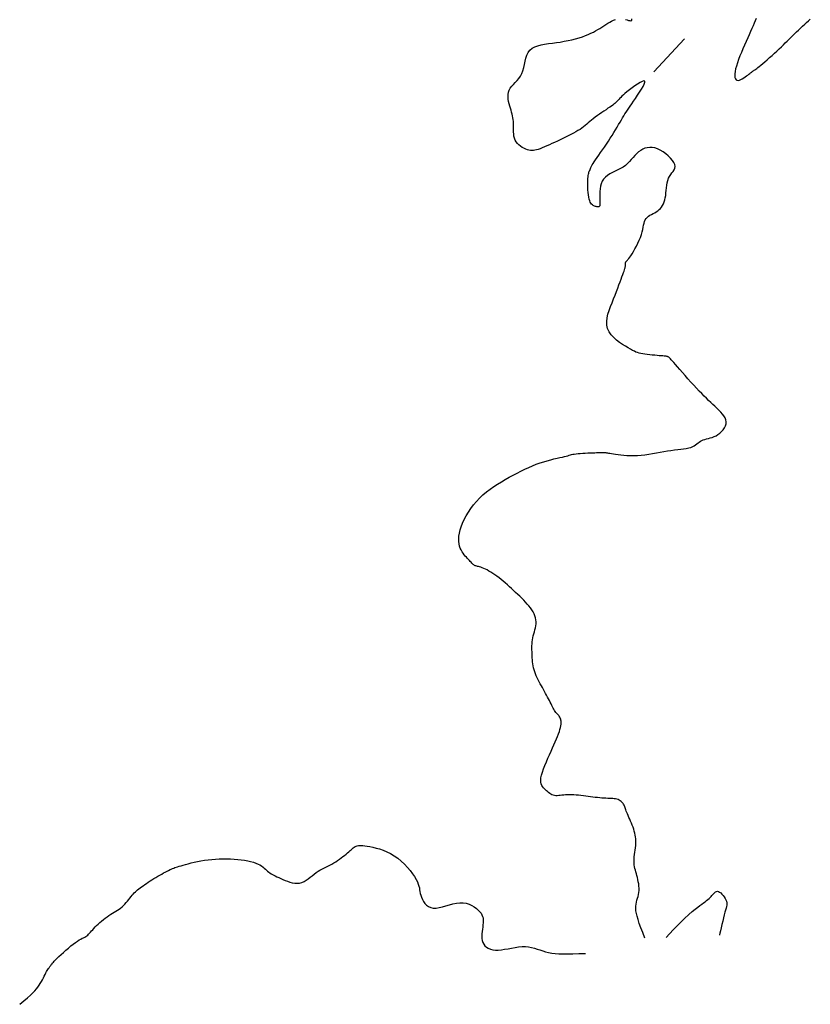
# Model space of a CAD drawing. Header units: millimetres. Extents: x 32690613 to 32693367, y 5343692 to 5344708.
# Tile 703 of 1009: x 32693159 to 32693184, y 5343713 to 5343744. Entities that reach past the tile are written whole.
import ezdxf

# ---------------------------------------------------------------- set-up
doc = ezdxf.new("R2010")
doc.units = ezdxf.units.MM
doc.header["$LTSCALE"] = 20
doc.layers.add('02-DGM_HL_493.50', color=112, linetype='Continuous')

msp = doc.modelspace()

# ---------------------------------------------------------------- linework, layer by layer
at = {"layer": '02-DGM_HL_493.50', "elevation": 493.5, "flags": 128}
for points in [[(32693178.439, 5343715.139), (32693178.373, 5343715.313), (32693178.316, 5343715.466), (32693178.268, 5343715.6), (32693178.229, 5343715.718), (32693178.198, 5343715.822), (32693178.175, 5343715.914), (32693178.161, 5343715.996), (32693178.155, 5343716.071), (32693178.157, 5343716.14), (32693178.166, 5343716.205), (32693178.179, 5343716.268), (32693178.195, 5343716.328), (32693178.213, 5343716.387), (32693178.23, 5343716.445), (32693178.244, 5343716.505), (32693178.255, 5343716.567), (32693178.26, 5343716.631), (32693178.26, 5343716.697), (32693178.256, 5343716.765), (32693178.248, 5343716.833), (32693178.236, 5343716.9), (32693178.223, 5343716.967), (32693178.208, 5343717.032), (32693178.191, 5343717.094), (32693178.175, 5343717.152), (32693178.159, 5343717.209), (32693178.144, 5343717.263), (32693178.13, 5343717.317), (32693178.118, 5343717.371), (32693178.109, 5343717.427), (32693178.104, 5343717.484), (32693178.102, 5343717.545), (32693178.105, 5343717.609), (32693178.11, 5343717.677), (32693178.119, 5343717.747), (32693178.128, 5343717.819), (32693178.138, 5343717.891), (32693178.147, 5343717.963), (32693178.155, 5343718.034), (32693178.159, 5343718.103), (32693178.16, 5343718.17), (32693178.157, 5343718.235), (32693178.151, 5343718.298), (32693178.141, 5343718.359), (32693178.128, 5343718.42), (32693178.112, 5343718.48), (32693178.094, 5343718.541), (32693178.072, 5343718.602), (32693178.048, 5343718.664), (32693178.023, 5343718.727), (32693177.997, 5343718.789), (32693177.97, 5343718.849), (32693177.944, 5343718.908), (32693177.919, 5343718.964), (32693177.897, 5343719.016), (32693177.877, 5343719.064), (32693177.86, 5343719.107), (32693177.847, 5343719.146), (32693177.835, 5343719.18), (32693177.824, 5343719.211), (32693177.814, 5343719.24), (32693177.804, 5343719.267), (32693177.792, 5343719.292), (32693177.779, 5343719.317), (32693177.763, 5343719.341), (32693177.743, 5343719.365), (32693177.722, 5343719.388), (32693177.697, 5343719.41), (32693177.669, 5343719.429), (32693177.639, 5343719.447), (32693177.605, 5343719.463), (32693177.569, 5343719.475), (32693177.529, 5343719.485), (32693177.487, 5343719.492), (32693177.441, 5343719.497), (32693177.393, 5343719.5), (32693177.341, 5343719.502), (32693177.286, 5343719.504), (32693177.228, 5343719.507), (32693177.167, 5343719.51), (32693177.103, 5343719.514), (32693177.036, 5343719.52), (32693176.966, 5343719.527), (32693176.895, 5343719.535), (32693176.822, 5343719.543), (32693176.748, 5343719.552), (32693176.673, 5343719.561), (32693176.598, 5343719.571), (32693176.522, 5343719.58), (32693176.447, 5343719.59), (32693176.373, 5343719.598), (32693176.3, 5343719.605), (32693176.229, 5343719.611), (32693176.16, 5343719.615), (32693176.093, 5343719.616), (32693176.029, 5343719.615), (32693175.968, 5343719.612), (32693175.91, 5343719.606), (32693175.855, 5343719.599), (32693175.803, 5343719.593), (32693175.754, 5343719.588), (32693175.707, 5343719.585), (32693175.663, 5343719.586), (32693175.621, 5343719.591), (32693175.581, 5343719.602), (32693175.543, 5343719.617), (32693175.507, 5343719.636), (32693175.471, 5343719.659), (32693175.437, 5343719.685), (32693175.404, 5343719.713), (32693175.371, 5343719.742), (32693175.339, 5343719.772), (32693175.307, 5343719.802), (32693175.276, 5343719.834), (32693175.248, 5343719.869), (32693175.224, 5343719.908), (32693175.206, 5343719.954), (32693175.195, 5343720.007), (32693175.192, 5343720.069), (32693175.199, 5343720.142), (32693175.217, 5343720.226), (32693175.245, 5343720.321), (32693175.28, 5343720.423), (32693175.321, 5343720.53), (32693175.367, 5343720.642), (32693175.416, 5343720.754), (32693175.465, 5343720.866), (32693175.514, 5343720.974), (32693175.561, 5343721.078), (32693175.605, 5343721.176), (32693175.646, 5343721.269), (32693175.683, 5343721.356), (32693175.717, 5343721.438), (32693175.747, 5343721.515), (32693175.773, 5343721.586), (32693175.793, 5343721.652), (32693175.809, 5343721.713), (32693175.821, 5343721.768), (32693175.827, 5343721.819), (32693175.83, 5343721.865), (32693175.828, 5343721.907), (32693175.823, 5343721.945), (32693175.815, 5343721.979), (32693175.803, 5343722.01), (32693175.789, 5343722.038), (32693175.772, 5343722.063), (32693175.753, 5343722.088), (32693175.733, 5343722.111), (32693175.711, 5343722.135), (32693175.689, 5343722.159), (32693175.667, 5343722.185), (32693175.644, 5343722.214), (32693175.623, 5343722.246), (32693175.601, 5343722.282), (32693175.58, 5343722.32), (32693175.558, 5343722.361), (32693175.536, 5343722.405), (32693175.513, 5343722.452), (32693175.488, 5343722.501), (32693175.462, 5343722.553), (32693175.435, 5343722.606), (32693175.406, 5343722.662), (32693175.376, 5343722.719), (32693175.344, 5343722.777), (32693175.312, 5343722.837), (32693175.279, 5343722.897), (32693175.246, 5343722.958), (32693175.212, 5343723.019), (32693175.178, 5343723.081), (32693175.145, 5343723.142), (32693175.113, 5343723.203), (32693175.082, 5343723.265), (32693175.054, 5343723.326), (32693175.027, 5343723.388), (32693175.004, 5343723.449), (32693174.984, 5343723.511), (32693174.968, 5343723.573), (32693174.955, 5343723.635), (32693174.945, 5343723.697), (32693174.938, 5343723.759), (32693174.933, 5343723.822), (32693174.929, 5343723.884), (32693174.926, 5343723.946), (32693174.923, 5343724.009), (32693174.921, 5343724.071), (32693174.919, 5343724.134), (32693174.918, 5343724.196), (32693174.918, 5343724.259), (32693174.921, 5343724.322), (32693174.926, 5343724.384), (32693174.934, 5343724.447), (32693174.945, 5343724.51), (32693174.96, 5343724.573), (32693174.977, 5343724.637), (32693174.996, 5343724.7), (32693175.013, 5343724.763), (32693175.029, 5343724.826), (32693175.042, 5343724.889), (32693175.049, 5343724.952), (32693175.051, 5343725.015), (32693175.044, 5343725.077), (32693175.031, 5343725.139), (32693175.01, 5343725.201), (32693174.984, 5343725.262), (32693174.951, 5343725.323), (32693174.913, 5343725.385), (32693174.87, 5343725.445), (32693174.823, 5343725.506), (32693174.772, 5343725.567), (32693174.717, 5343725.627), (32693174.66, 5343725.687), (32693174.6, 5343725.748), (32693174.538, 5343725.808), (32693174.474, 5343725.868), (32693174.41, 5343725.928), (32693174.345, 5343725.988), (32693174.28, 5343726.048), (32693174.216, 5343726.107), (32693174.151, 5343726.166), (32693174.086, 5343726.224), (32693174.021, 5343726.28), (32693173.957, 5343726.334), (32693173.892, 5343726.386), (32693173.827, 5343726.435), (32693173.763, 5343726.481), (32693173.7, 5343726.523), (32693173.637, 5343726.562), (32693173.577, 5343726.598), (32693173.519, 5343726.63), (32693173.465, 5343726.657), (32693173.414, 5343726.681), (32693173.367, 5343726.7), (32693173.325, 5343726.715), (32693173.287, 5343726.727), (32693173.253, 5343726.735), (32693173.223, 5343726.743), (32693173.195, 5343726.749), (32693173.17, 5343726.756), (32693173.147, 5343726.764), (32693173.125, 5343726.774), (32693173.104, 5343726.787), (32693173.083, 5343726.804), (32693173.063, 5343726.823), (32693173.041, 5343726.845), (32693173.019, 5343726.869), (32693172.995, 5343726.896), (32693172.969, 5343726.925), (32693172.94, 5343726.956), (32693172.908, 5343726.989), (32693172.874, 5343727.025), (32693172.839, 5343727.063), (32693172.803, 5343727.105), (32693172.769, 5343727.15), (32693172.736, 5343727.2), (32693172.707, 5343727.254), (32693172.681, 5343727.313), (32693172.661, 5343727.377), (32693172.646, 5343727.447), (32693172.637, 5343727.522), (32693172.635, 5343727.603), (32693172.641, 5343727.689), (32693172.655, 5343727.781), (32693172.678, 5343727.878), (32693172.711, 5343727.981), (32693172.753, 5343728.089), (32693172.805, 5343728.202), (32693172.867, 5343728.317), (32693172.936, 5343728.432), (32693173.014, 5343728.548), (32693173.099, 5343728.661), (32693173.19, 5343728.77), (32693173.287, 5343728.875), (32693173.39, 5343728.973), (32693173.498, 5343729.064), (32693173.61, 5343729.151), (32693173.725, 5343729.232), (32693173.843, 5343729.31), (32693173.963, 5343729.383), (32693174.085, 5343729.454), (32693174.207, 5343729.522), (32693174.33, 5343729.589), (32693174.452, 5343729.653), (32693174.574, 5343729.715), (32693174.695, 5343729.773), (32693174.816, 5343729.829), (32693174.935, 5343729.88), (32693175.053, 5343729.927), (32693175.17, 5343729.97), (32693175.284, 5343730.008), (32693175.396, 5343730.041), (32693175.503, 5343730.07), (32693175.605, 5343730.095), (32693175.7, 5343730.117), (32693175.788, 5343730.137), (32693175.866, 5343730.154), (32693175.933, 5343730.17), (32693175.99, 5343730.184), (32693176.038, 5343730.197), (32693176.079, 5343730.209), (32693176.117, 5343730.22), (32693176.155, 5343730.23), (32693176.195, 5343730.239), (32693176.24, 5343730.247), (32693176.293, 5343730.255), (32693176.355, 5343730.261), (32693176.426, 5343730.267), (32693176.502, 5343730.272), (32693176.581, 5343730.277), (32693176.661, 5343730.281), (32693176.739, 5343730.284), (32693176.813, 5343730.287), (32693176.879, 5343730.29), (32693176.937, 5343730.292), (32693176.987, 5343730.294), (32693177.029, 5343730.296), (32693177.066, 5343730.297), (32693177.098, 5343730.297), (32693177.125, 5343730.297), (32693177.15, 5343730.297), (32693177.174, 5343730.296), (32693177.197, 5343730.295), (32693177.221, 5343730.292), (32693177.247, 5343730.289), (32693177.276, 5343730.285), (32693177.311, 5343730.28), (32693177.352, 5343730.274), (32693177.401, 5343730.266), (32693177.459, 5343730.257), (32693177.527, 5343730.246), (32693177.604, 5343730.235), (32693177.69, 5343730.224), (32693177.784, 5343730.214), (32693177.883, 5343730.205), (32693177.989, 5343730.2), (32693178.098, 5343730.199), (32693178.211, 5343730.203), (32693178.327, 5343730.212), (32693178.444, 5343730.226), (32693178.562, 5343730.244), (32693178.681, 5343730.264), (32693178.799, 5343730.285), (32693178.917, 5343730.307), (32693179.032, 5343730.327), (32693179.146, 5343730.345), (32693179.256, 5343730.361), (32693179.362, 5343730.374), (32693179.464, 5343730.386), (32693179.56, 5343730.397), (32693179.651, 5343730.409), (32693179.734, 5343730.422), (32693179.809, 5343730.438), (32693179.875, 5343730.457), (32693179.932, 5343730.48), (32693179.982, 5343730.507), (32693180.025, 5343730.535), (32693180.065, 5343730.565), (32693180.102, 5343730.594), (32693180.138, 5343730.622), (32693180.176, 5343730.648), (32693180.217, 5343730.671), (32693180.262, 5343730.689), (32693180.312, 5343730.705), (32693180.365, 5343730.719), (32693180.421, 5343730.733), (32693180.479, 5343730.749), (32693180.539, 5343730.768), (32693180.6, 5343730.791), (32693180.661, 5343730.821), (32693180.722, 5343730.859), (32693180.781, 5343730.903), (32693180.835, 5343730.953), (32693180.884, 5343731.007), (32693180.924, 5343731.065), (32693180.954, 5343731.126), (32693180.973, 5343731.188), (32693180.978, 5343731.251), (32693180.968, 5343731.313), (32693180.945, 5343731.375), (32693180.909, 5343731.436), (32693180.864, 5343731.497), (32693180.812, 5343731.557), (32693180.753, 5343731.617), (32693180.69, 5343731.677), (32693180.626, 5343731.737), (32693180.561, 5343731.798), (32693180.495, 5343731.859), (32693180.428, 5343731.922), (32693180.359, 5343731.988), (32693180.288, 5343732.057), (32693180.214, 5343732.132), (32693180.136, 5343732.212), (32693180.053, 5343732.299), (32693179.966, 5343732.393), (32693179.876, 5343732.492), (32693179.786, 5343732.593), (32693179.696, 5343732.694), (32693179.61, 5343732.792), (32693179.529, 5343732.884), (32693179.456, 5343732.969), (32693179.392, 5343733.042), (32693179.34, 5343733.103), (32693179.297, 5343733.152), (32693179.263, 5343733.19), (32693179.237, 5343733.219), (32693179.216, 5343733.241), (32693179.199, 5343733.257), (32693179.185, 5343733.268), (32693179.172, 5343733.277), (32693179.159, 5343733.283), (32693179.144, 5343733.289), (32693179.126, 5343733.293), (32693179.105, 5343733.297), (32693179.078, 5343733.301), (32693179.044, 5343733.304), (32693179.003, 5343733.308), (32693178.952, 5343733.312), (32693178.891, 5343733.317), (32693178.822, 5343733.323), (32693178.748, 5343733.33), (32693178.67, 5343733.338), (32693178.592, 5343733.346), (32693178.515, 5343733.355), (32693178.442, 5343733.365), (32693178.375, 5343733.375), (32693178.316, 5343733.386), (32693178.263, 5343733.399), (32693178.213, 5343733.414), (32693178.164, 5343733.432), (32693178.113, 5343733.455), (32693178.058, 5343733.483), (32693177.995, 5343733.518), (32693177.923, 5343733.559), (32693177.839, 5343733.609), (32693177.747, 5343733.666), (32693177.652, 5343733.732), (32693177.558, 5343733.804), (32693177.469, 5343733.884), (32693177.389, 5343733.971), (32693177.325, 5343734.064), (32693177.278, 5343734.164), (32693177.254, 5343734.27), (32693177.25, 5343734.381), (32693177.262, 5343734.495), (32693177.289, 5343734.613), (32693177.325, 5343734.732), (32693177.369, 5343734.852), (32693177.416, 5343734.971), (32693177.465, 5343735.089), (32693177.511, 5343735.204), (32693177.555, 5343735.315), (32693177.595, 5343735.422), (32693177.633, 5343735.523), (32693177.668, 5343735.617), (32693177.699, 5343735.704), (32693177.727, 5343735.782), (32693177.752, 5343735.851), (32693177.772, 5343735.909), (32693177.79, 5343735.958), (32693177.804, 5343735.999), (32693177.815, 5343736.033), (32693177.824, 5343736.061), (32693177.83, 5343736.085), (32693177.834, 5343736.106), (32693177.837, 5343736.125), (32693177.838, 5343736.143), (32693177.839, 5343736.16), (32693177.838, 5343736.176), (32693177.838, 5343736.192), (32693177.839, 5343736.206), (32693177.84, 5343736.22), (32693177.843, 5343736.232), (32693177.848, 5343736.244), (32693177.855, 5343736.254), (32693177.865, 5343736.265), (32693177.878, 5343736.278), (32693177.894, 5343736.295), (32693177.914, 5343736.318), (32693177.939, 5343736.348), (32693177.968, 5343736.387), (32693178.003, 5343736.437), (32693178.042, 5343736.499), (32693178.085, 5343736.572), (32693178.13, 5343736.652), (32693178.176, 5343736.738), (32693178.22, 5343736.828), (32693178.262, 5343736.919), (32693178.3, 5343737.01), (32693178.331, 5343737.096), (32693178.356, 5343737.178), (32693178.375, 5343737.254), (32693178.39, 5343737.325), (32693178.403, 5343737.39), (32693178.417, 5343737.45), (32693178.433, 5343737.504), (32693178.453, 5343737.553), (32693178.479, 5343737.596), (32693178.512, 5343737.633), (32693178.552, 5343737.667), (32693178.597, 5343737.697), (32693178.646, 5343737.725), (32693178.696, 5343737.752), (32693178.747, 5343737.779), (32693178.797, 5343737.808), (32693178.844, 5343737.839), (32693178.888, 5343737.874), (32693178.928, 5343737.913), (32693178.963, 5343737.956), (32693178.994, 5343738.004), (32693179.022, 5343738.056), (32693179.045, 5343738.114), (32693179.064, 5343738.176), (32693179.079, 5343738.245), (32693179.09, 5343738.318), (32693179.098, 5343738.395), (32693179.106, 5343738.475), (32693179.113, 5343738.556), (32693179.123, 5343738.636), (32693179.137, 5343738.713), (32693179.155, 5343738.786), (32693179.18, 5343738.853), (32693179.212, 5343738.913), (32693179.249, 5343738.968), (32693179.287, 5343739.019), (32693179.323, 5343739.067), (32693179.353, 5343739.116), (32693179.373, 5343739.166), (32693179.381, 5343739.219), (32693179.372, 5343739.278), (32693179.344, 5343739.342), (32693179.3, 5343739.412), (32693179.241, 5343739.483), (32693179.171, 5343739.553), (32693179.093, 5343739.62), (32693179.009, 5343739.681), (32693178.922, 5343739.733), (32693178.836, 5343739.774), (32693178.751, 5343739.801), (32693178.67, 5343739.815), (32693178.591, 5343739.817), (32693178.516, 5343739.808), (32693178.444, 5343739.788), (32693178.375, 5343739.759), (32693178.31, 5343739.721), (32693178.247, 5343739.676), (32693178.188, 5343739.623), (32693178.131, 5343739.565), (32693178.075, 5343739.504), (32693178.018, 5343739.441), (32693177.959, 5343739.378), (32693177.898, 5343739.316), (32693177.832, 5343739.257), (32693177.76, 5343739.203), (32693177.682, 5343739.155), (32693177.599, 5343739.112), (32693177.514, 5343739.071), (32693177.43, 5343739.03), (32693177.349, 5343738.988), (32693177.274, 5343738.941), (32693177.208, 5343738.889), (32693177.152, 5343738.829), (32693177.108, 5343738.76), (32693177.077, 5343738.684), (32693177.055, 5343738.603), (32693177.042, 5343738.519), (32693177.035, 5343738.436), (32693177.033, 5343738.356), (32693177.034, 5343738.281), (32693177.037, 5343738.213), (32693177.039, 5343738.156), (32693177.04, 5343738.108), (32693177.041, 5343738.069), (32693177.04, 5343738.037), (32693177.038, 5343738.012), (32693177.034, 5343737.993), (32693177.027, 5343737.979), (32693177.018, 5343737.969), (32693177.007, 5343737.963), (32693176.993, 5343737.959), (32693176.977, 5343737.958), (32693176.959, 5343737.959), (32693176.939, 5343737.963), (32693176.918, 5343737.968), (32693176.896, 5343737.976), (32693176.873, 5343737.985), (32693176.85, 5343737.995), (32693176.826, 5343738.008), (32693176.803, 5343738.024), (32693176.78, 5343738.045), (32693176.758, 5343738.073), (32693176.738, 5343738.107), (32693176.72, 5343738.15), (32693176.704, 5343738.202), (32693176.69, 5343738.264), (32693176.679, 5343738.334), (32693176.671, 5343738.41), (32693176.665, 5343738.49), (32693176.661, 5343738.569), (32693176.659, 5343738.647), (32693176.658, 5343738.721), (32693176.66, 5343738.788), (32693176.663, 5343738.846), (32693176.667, 5343738.896), (32693176.673, 5343738.94), (32693176.68, 5343738.977), (32693176.688, 5343739.011), (32693176.697, 5343739.042), (32693176.708, 5343739.07), (32693176.719, 5343739.099), (32693176.73, 5343739.128), (32693176.744, 5343739.159), (32693176.76, 5343739.192), (32693176.779, 5343739.229), (32693176.801, 5343739.271), (32693176.829, 5343739.318), (32693176.862, 5343739.371), (32693176.902, 5343739.431), (32693176.948, 5343739.499), (32693177, 5343739.574), (32693177.056, 5343739.655), (32693177.116, 5343739.74), (32693177.178, 5343739.829), (32693177.241, 5343739.919), (32693177.303, 5343740.011), (32693177.363, 5343740.103), (32693177.421, 5343740.193), (32693177.475, 5343740.281), (32693177.527, 5343740.367), (32693177.576, 5343740.45), (32693177.622, 5343740.529), (32693177.666, 5343740.605), (32693177.708, 5343740.676), (32693177.747, 5343740.743), (32693177.784, 5343740.805), (32693177.82, 5343740.863), (32693177.857, 5343740.92), (32693177.895, 5343740.978), (32693177.936, 5343741.039), (32693177.98, 5343741.104), (32693178.03, 5343741.176), (32693178.085, 5343741.257), (32693178.148, 5343741.347), (32693178.213, 5343741.443), (32693178.277, 5343741.541), (32693178.336, 5343741.635), (32693178.386, 5343741.721), (32693178.422, 5343741.794), (32693178.44, 5343741.849), (32693178.436, 5343741.882), (32693178.407, 5343741.889), (32693178.357, 5343741.874), (32693178.291, 5343741.84), (32693178.213, 5343741.793), (32693178.128, 5343741.736), (32693178.041, 5343741.673), (32693177.958, 5343741.61), (32693177.883, 5343741.551), (32693177.82, 5343741.498), (32693177.769, 5343741.453), (32693177.727, 5343741.413), (32693177.692, 5343741.379), (32693177.664, 5343741.35), (32693177.641, 5343741.323), (32693177.62, 5343741.3), (32693177.6, 5343741.277), (32693177.58, 5343741.256), (32693177.557, 5343741.235), (32693177.533, 5343741.213), (32693177.505, 5343741.19), (32693177.473, 5343741.165), (32693177.437, 5343741.138), (32693177.395, 5343741.108), (32693177.346, 5343741.074), (32693177.29, 5343741.036), (32693177.229, 5343740.994), (32693177.164, 5343740.95), (32693177.096, 5343740.903), (32693177.028, 5343740.856), (32693176.96, 5343740.808), (32693176.895, 5343740.76), (32693176.833, 5343740.713), (32693176.777, 5343740.668), (32693176.725, 5343740.624), (32693176.676, 5343740.582), (32693176.628, 5343740.54), (32693176.58, 5343740.5), (32693176.53, 5343740.459), (32693176.476, 5343740.42), (32693176.418, 5343740.38), (32693176.354, 5343740.34), (32693176.285, 5343740.299), (32693176.211, 5343740.259), (32693176.133, 5343740.218), (32693176.052, 5343740.178), (32693175.968, 5343740.137), (32693175.883, 5343740.096), (32693175.797, 5343740.055), (32693175.711, 5343740.014), (32693175.626, 5343739.974), (32693175.543, 5343739.935), (32693175.461, 5343739.898), (32693175.383, 5343739.862), (32693175.309, 5343739.83), (32693175.239, 5343739.801), (32693175.174, 5343739.775), (32693175.116, 5343739.754), (32693175.062, 5343739.738), (32693175.011, 5343739.726), (32693174.964, 5343739.719), (32693174.918, 5343739.717), (32693174.872, 5343739.72), (32693174.825, 5343739.729), (32693174.775, 5343739.743), (32693174.723, 5343739.762), (32693174.669, 5343739.788), (32693174.615, 5343739.818), (32693174.562, 5343739.853), (32693174.513, 5343739.894), (32693174.467, 5343739.94), (32693174.428, 5343739.99), (32693174.397, 5343740.045), (32693174.374, 5343740.104), (32693174.358, 5343740.167), (32693174.349, 5343740.233), (32693174.345, 5343740.3), (32693174.344, 5343740.368), (32693174.344, 5343740.435), (32693174.344, 5343740.502), (32693174.343, 5343740.566), (32693174.339, 5343740.627), (32693174.332, 5343740.685), (32693174.323, 5343740.742), (32693174.311, 5343740.799), (32693174.298, 5343740.856), (32693174.282, 5343740.915), (32693174.265, 5343740.976), (32693174.246, 5343741.04), (32693174.227, 5343741.108), (32693174.208, 5343741.179), (32693174.191, 5343741.251), (32693174.179, 5343741.325), (32693174.173, 5343741.398), (32693174.174, 5343741.47), (32693174.185, 5343741.54), (32693174.208, 5343741.606), (32693174.243, 5343741.667), (32693174.288, 5343741.726), (32693174.34, 5343741.784), (32693174.397, 5343741.842), (32693174.454, 5343741.903), (32693174.51, 5343741.969), (32693174.561, 5343742.041), (32693174.605, 5343742.121), (32693174.638, 5343742.211), (32693174.664, 5343742.307), (32693174.686, 5343742.407), (32693174.708, 5343742.508), (32693174.732, 5343742.606), (32693174.762, 5343742.698), (32693174.801, 5343742.782), (32693174.854, 5343742.854), (32693174.922, 5343742.912), (32693175.004, 5343742.957), (32693175.098, 5343742.991), (32693175.202, 5343743.018), (32693175.314, 5343743.038), (32693175.432, 5343743.055), (32693175.555, 5343743.07), (32693175.679, 5343743.086), (32693175.803, 5343743.105), (32693175.926, 5343743.127), (32693176.047, 5343743.151), (32693176.165, 5343743.178), (32693176.279, 5343743.207), (32693176.388, 5343743.238), (32693176.491, 5343743.271), (32693176.588, 5343743.305), (32693176.676, 5343743.341), (32693176.758, 5343743.377), (32693176.834, 5343743.415), (32693176.905, 5343743.453), (32693176.972, 5343743.492), (32693177.036, 5343743.532), (32693177.098, 5343743.571), (32693177.159, 5343743.611), (32693177.22, 5343743.651), (32693177.281, 5343743.689), (32693177.343, 5343743.726), (32693177.404, 5343743.758), (32693177.465, 5343743.786), (32693177.527, 5343743.808)], [(32693177.833, 5343743.808), (32693177.887, 5343743.794), (32693177.935, 5343743.781), (32693177.976, 5343743.773), (32693178.008, 5343743.771), (32693178.029, 5343743.779), (32693178.038, 5343743.797), (32693178.038, 5343743.827)], [(32693181.908, 5343743.843), (32693181.883, 5343743.771), (32693181.853, 5343743.695), (32693181.819, 5343743.613), (32693181.782, 5343743.525), (32693181.741, 5343743.432), (32693181.697, 5343743.334), (32693181.65, 5343743.231), (32693181.601, 5343743.122), (32693181.551, 5343743.01), (32693181.501, 5343742.896), (32693181.452, 5343742.782), (32693181.406, 5343742.669), (32693181.363, 5343742.559), (32693181.326, 5343742.454), (32693181.295, 5343742.355), (32693181.271, 5343742.264), (32693181.255, 5343742.182), (32693181.246, 5343742.11), (32693181.244, 5343742.047), (32693181.25, 5343741.995), (32693181.264, 5343741.955), (32693181.284, 5343741.927), (32693181.312, 5343741.911), (32693181.347, 5343741.908), (32693181.388, 5343741.916), (32693181.432, 5343741.933), (32693181.479, 5343741.957), (32693181.526, 5343741.986), (32693181.573, 5343742.016), (32693181.616, 5343742.047), (32693181.655, 5343742.076), (32693181.688, 5343742.101), (32693181.715, 5343742.122), (32693181.738, 5343742.14), (32693181.758, 5343742.156), (32693181.775, 5343742.169), (32693181.791, 5343742.181), (32693181.805, 5343742.193), (32693181.82, 5343742.204), (32693181.836, 5343742.215), (32693181.854, 5343742.228), (32693181.875, 5343742.242), (32693181.9, 5343742.261), (32693181.93, 5343742.283), (32693181.966, 5343742.311), (32693182.009, 5343742.345), (32693182.059, 5343742.386), (32693182.119, 5343742.436), (32693182.185, 5343742.492), (32693182.257, 5343742.553), (32693182.332, 5343742.619), (32693182.409, 5343742.687), (32693182.486, 5343742.756), (32693182.562, 5343742.824), (32693182.633, 5343742.891), (32693182.7, 5343742.955), (32693182.763, 5343743.016), (32693182.822, 5343743.075), (32693182.879, 5343743.132), (32693182.935, 5343743.189), (32693182.991, 5343743.245), (32693183.048, 5343743.302), (32693183.107, 5343743.36), (32693183.169, 5343743.419), (32693183.232, 5343743.479), (32693183.297, 5343743.54), (32693183.362, 5343743.6), (32693183.426, 5343743.658), (32693183.488, 5343743.714), (32693183.547, 5343743.768), (32693183.602, 5343743.817)], [(32693179.677, 5343743.209), (32693178.717, 5343742.171)], [(32693158.938, 5343713.076), (32693159.071, 5343713.186), (32693159.182, 5343713.281), (32693159.274, 5343713.364), (32693159.349, 5343713.436), (32693159.411, 5343713.501), (32693159.462, 5343713.56), (32693159.506, 5343713.616), (32693159.544, 5343713.671), (32693159.58, 5343713.728), (32693159.614, 5343713.786), (32693159.646, 5343713.844), (32693159.676, 5343713.901), (32693159.704, 5343713.955), (32693159.73, 5343714.007), (32693159.755, 5343714.055), (32693159.778, 5343714.098), (32693159.799, 5343714.135), (32693159.818, 5343714.167), (32693159.836, 5343714.194), (32693159.853, 5343714.218), (32693159.868, 5343714.239), (32693159.882, 5343714.257), (32693159.895, 5343714.274), (32693159.908, 5343714.29), (32693159.919, 5343714.307), (32693159.932, 5343714.324), (32693159.946, 5343714.343), (32693159.965, 5343714.366), (32693159.988, 5343714.394), (32693160.018, 5343714.427), (32693160.056, 5343714.466), (32693160.103, 5343714.513), (32693160.161, 5343714.569), (32693160.228, 5343714.631), (32693160.3, 5343714.698), (32693160.377, 5343714.766), (32693160.456, 5343714.833), (32693160.533, 5343714.898), (32693160.608, 5343714.958), (32693160.678, 5343715.009), (32693160.74, 5343715.052), (32693160.796, 5343715.086), (32693160.845, 5343715.114), (32693160.889, 5343715.137), (32693160.929, 5343715.156), (32693160.965, 5343715.175), (32693160.998, 5343715.193), (32693161.03, 5343715.214), (32693161.06, 5343715.238), (32693161.089, 5343715.265), (32693161.118, 5343715.295), (32693161.149, 5343715.329), (32693161.181, 5343715.365), (32693161.215, 5343715.404), (32693161.252, 5343715.446), (32693161.293, 5343715.489), (32693161.338, 5343715.535), (32693161.387, 5343715.581), (32693161.438, 5343715.629), (32693161.493, 5343715.676), (32693161.548, 5343715.722), (32693161.605, 5343715.767), (32693161.663, 5343715.809), (32693161.72, 5343715.849), (32693161.776, 5343715.885), (32693161.831, 5343715.919), (32693161.885, 5343715.951), (32693161.937, 5343715.982), (32693161.988, 5343716.013), (32693162.038, 5343716.046), (32693162.086, 5343716.08), (32693162.132, 5343716.118), (32693162.177, 5343716.159), (32693162.219, 5343716.203), (32693162.26, 5343716.249), (32693162.3, 5343716.297), (32693162.338, 5343716.344), (32693162.375, 5343716.391), (32693162.411, 5343716.436), (32693162.446, 5343716.478), (32693162.479, 5343716.517), (32693162.513, 5343716.553), (32693162.546, 5343716.587), (32693162.581, 5343716.619), (32693162.617, 5343716.65), (32693162.655, 5343716.681), (32693162.695, 5343716.712), (32693162.739, 5343716.744), (32693162.786, 5343716.778), (32693162.837, 5343716.813), (32693162.891, 5343716.85), (32693162.947, 5343716.887), (32693163.005, 5343716.925), (32693163.065, 5343716.962), (32693163.125, 5343717), (32693163.186, 5343717.037), (32693163.247, 5343717.073), (32693163.308, 5343717.109), (32693163.367, 5343717.142), (32693163.425, 5343717.175), (32693163.48, 5343717.205), (32693163.533, 5343717.232), (32693163.582, 5343717.257), (32693163.627, 5343717.279), (32693163.668, 5343717.298), (32693163.706, 5343717.315), (32693163.743, 5343717.329), (32693163.781, 5343717.343), (32693163.821, 5343717.356), (32693163.865, 5343717.37), (32693163.915, 5343717.385), (32693163.973, 5343717.401), (32693164.039, 5343717.421), (32693164.114, 5343717.442), (32693164.197, 5343717.464), (32693164.286, 5343717.488), (32693164.382, 5343717.511), (32693164.484, 5343717.533), (32693164.59, 5343717.553), (32693164.7, 5343717.572), (32693164.813, 5343717.587), (32693164.929, 5343717.599), (32693165.047, 5343717.609), (32693165.165, 5343717.615), (32693165.284, 5343717.618), (32693165.402, 5343717.618), (32693165.518, 5343717.614), (32693165.633, 5343717.608), (32693165.744, 5343717.598), (32693165.851, 5343717.586), (32693165.954, 5343717.57), (32693166.052, 5343717.551), (32693166.143, 5343717.53), (32693166.228, 5343717.507), (32693166.304, 5343717.481), (32693166.372, 5343717.453), (32693166.432, 5343717.424), (32693166.483, 5343717.393), (32693166.528, 5343717.361), (32693166.568, 5343717.328), (32693166.604, 5343717.296), (32693166.638, 5343717.264), (32693166.671, 5343717.234), (32693166.705, 5343717.205), (32693166.74, 5343717.178), (32693166.778, 5343717.153), (32693166.819, 5343717.129), (32693166.863, 5343717.105), (32693166.91, 5343717.081), (32693166.962, 5343717.056), (32693167.018, 5343717.031), (32693167.079, 5343717.003), (32693167.146, 5343716.973), (32693167.216, 5343716.943), (32693167.29, 5343716.914), (32693167.365, 5343716.889), (32693167.442, 5343716.869), (32693167.519, 5343716.856), (32693167.595, 5343716.852), (32693167.669, 5343716.859), (32693167.74, 5343716.878), (32693167.808, 5343716.908), (32693167.874, 5343716.947), (32693167.938, 5343716.991), (32693168.001, 5343717.04), (32693168.063, 5343717.09), (32693168.124, 5343717.139), (32693168.184, 5343717.185), (32693168.245, 5343717.227), (32693168.306, 5343717.264), (32693168.368, 5343717.298), (32693168.429, 5343717.33), (32693168.49, 5343717.361), (32693168.552, 5343717.391), (32693168.613, 5343717.422), (32693168.674, 5343717.454), (32693168.735, 5343717.489), (32693168.796, 5343717.526), (32693168.855, 5343717.565), (32693168.913, 5343717.604), (32693168.969, 5343717.645), (32693169.023, 5343717.685), (32693169.073, 5343717.725), (32693169.121, 5343717.764), (32693169.164, 5343717.801), (32693169.205, 5343717.837), (32693169.242, 5343717.871), (32693169.277, 5343717.902), (32693169.31, 5343717.93), (32693169.342, 5343717.956), (32693169.373, 5343717.978), (32693169.404, 5343717.997), (32693169.434, 5343718.012), (32693169.467, 5343718.023), (32693169.503, 5343718.03), (32693169.543, 5343718.034), (32693169.589, 5343718.034), (32693169.643, 5343718.03), (32693169.705, 5343718.023), (32693169.778, 5343718.012), (32693169.863, 5343717.997), (32693169.957, 5343717.978), (32693170.059, 5343717.954), (32693170.167, 5343717.923), (32693170.28, 5343717.884), (32693170.395, 5343717.837), (32693170.51, 5343717.779), (32693170.624, 5343717.711), (32693170.734, 5343717.632), (32693170.84, 5343717.544), (32693170.94, 5343717.449), (32693171.032, 5343717.35), (32693171.117, 5343717.251), (32693171.191, 5343717.153), (32693171.255, 5343717.06), (32693171.306, 5343716.973), (32693171.345, 5343716.896), (32693171.372, 5343716.827), (32693171.392, 5343716.765), (32693171.405, 5343716.706), (32693171.415, 5343716.65), (32693171.424, 5343716.595), (32693171.435, 5343716.538), (32693171.45, 5343716.479), (32693171.472, 5343716.415), (32693171.501, 5343716.349), (32693171.537, 5343716.284), (32693171.58, 5343716.223), (32693171.632, 5343716.169), (32693171.693, 5343716.125), (32693171.763, 5343716.093), (32693171.841, 5343716.077), (32693171.93, 5343716.078), (32693172.026, 5343716.094), (32693172.128, 5343716.12), (32693172.235, 5343716.151), (32693172.344, 5343716.184), (32693172.454, 5343716.214), (32693172.563, 5343716.237), (32693172.669, 5343716.248), (32693172.77, 5343716.245), (32693172.867, 5343716.228), (32693172.957, 5343716.199), (32693173.04, 5343716.162), (32693173.116, 5343716.118), (32693173.184, 5343716.069), (32693173.243, 5343716.018), (32693173.291, 5343715.967), (32693173.33, 5343715.917), (32693173.359, 5343715.869), (32693173.38, 5343715.821), (32693173.393, 5343715.773), (32693173.399, 5343715.723), (32693173.401, 5343715.67), (32693173.397, 5343715.614), (32693173.391, 5343715.554), (32693173.382, 5343715.488), (32693173.372, 5343715.419), (32693173.363, 5343715.348), (32693173.357, 5343715.275), (32693173.354, 5343715.203), (32693173.356, 5343715.134), (32693173.366, 5343715.067), (32693173.384, 5343715.005), (32693173.413, 5343714.95), (32693173.451, 5343714.901), (32693173.498, 5343714.86), (32693173.555, 5343714.825), (32693173.62, 5343714.799), (32693173.694, 5343714.781), (32693173.776, 5343714.771), (32693173.866, 5343714.77), (32693173.963, 5343714.778), (32693174.066, 5343714.793), (32693174.173, 5343714.811), (32693174.283, 5343714.832), (32693174.393, 5343714.851), (32693174.503, 5343714.867), (32693174.61, 5343714.878), (32693174.713, 5343714.879), (32693174.81, 5343714.871), (32693174.903, 5343714.854), (32693174.993, 5343714.83), (32693175.081, 5343714.802), (32693175.168, 5343714.772), (32693175.255, 5343714.741), (32693175.345, 5343714.713), (32693175.437, 5343714.689), (32693175.535, 5343714.67), (32693175.639, 5343714.658), (32693175.755, 5343714.651), (32693175.883, 5343714.648), (32693176.028, 5343714.648), (32693176.192, 5343714.652), (32693176.378, 5343714.659), (32693176.589, 5343714.667)], [(32693179.105, 5343715.165), (32693179.327, 5343715.402), (32693179.516, 5343715.595), (32693179.675, 5343715.751), (32693179.808, 5343715.875), (32693179.919, 5343715.972), (32693180.012, 5343716.048), (32693180.091, 5343716.108), (32693180.159, 5343716.157), (32693180.219, 5343716.201), (32693180.273, 5343716.241), (32693180.322, 5343716.277), (32693180.366, 5343716.311), (32693180.406, 5343716.344), (32693180.442, 5343716.375), (32693180.475, 5343716.406), (32693180.506, 5343716.438), (32693180.535, 5343716.471), (32693180.564, 5343716.503), (32693180.591, 5343716.534), (32693180.619, 5343716.561), (32693180.647, 5343716.583), (32693180.676, 5343716.597), (32693180.706, 5343716.602), (32693180.739, 5343716.597), (32693180.774, 5343716.58), (32693180.81, 5343716.553), (32693180.846, 5343716.517), (32693180.881, 5343716.475), (32693180.914, 5343716.43), (32693180.943, 5343716.382), (32693180.967, 5343716.335), (32693180.985, 5343716.29), (32693180.995, 5343716.248), (32693180.999, 5343716.209), (32693180.997, 5343716.168), (32693180.989, 5343716.125), (32693180.976, 5343716.076), (32693180.96, 5343716.019), (32693180.94, 5343715.951), (32693180.918, 5343715.87), (32693180.893, 5343715.775), (32693180.868, 5343715.671), (32693180.843, 5343715.565), (32693180.82, 5343715.462), (32693180.8, 5343715.371), (32693180.784, 5343715.298), (32693180.774, 5343715.249), (32693180.77, 5343715.23)]]:
    msp.add_lwpolyline(points, dxfattribs=at)

doc.saveas('drawing.dxf')
